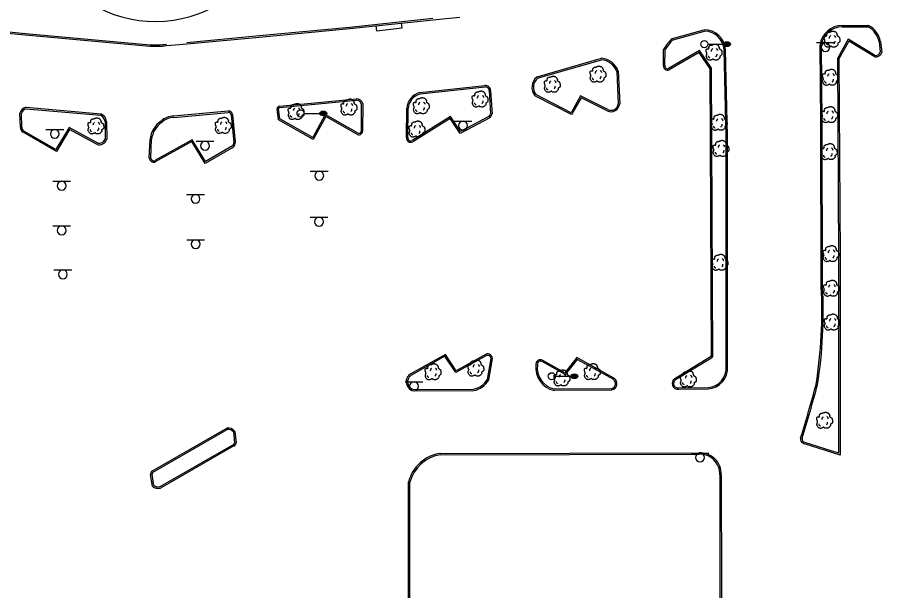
# Model space of a CAD drawing. Extents: x 2145380 to 2156929, y 139568 to 149130.
# Drawn here: x 2152222.6 to 2152585.8, y 143241.1 to 143482 of the extents above; entities that cross this region are included whole.
import ezdxf

# ---------------------------------------------------------------- set-up
doc = ezdxf.new("R2010")
doc.units = 0
for name, color, linetype in [('TOPO_Asphalt', 7, 'Continuous'), ('TOPO_Building', 7, 'Continuous'), ('TOPO_Curb Back', 7, 'Continuous'), ('TOPO_DRAIN_Inlet Grate', 7, 'Continuous'), ('TOPO_Light Pole', 7, 'Continuous'), ('TOPO_Sign', 7, 'Continuous'), ('TOPO_Tree', 7, 'Continuous')]:
    doc.layers.add(name, color=color, linetype=linetype)

# ---------------------------------------------------------------- blocks, each defined once
blk = doc.blocks.new('LP')
at = {"layer": 'TOPO_Light Pole'}
blk.add_line((3.81, 0), (20.32, 0), dxfattribs=at)
for points in [[(20.32, 0), (27.94, 0)], [(20.32, 0), (23.5, 0)], [(20.83, 1.27), (27.43, 1.27)], [(20.83, 1.27), (23.5, 1.27)], [(23.71, 1.27), (27.43, 1.27)], [(23.71, 0), (27.94, 0)], [(20.83, -1.27), (27.43, -1.27)], [(20.83, -1.27), (23.5, -1.27)], [(23.71, -1.27), (27.43, -1.27)]]:
    blk.add_lwpolyline(points, dxfattribs=at)
blk.add_circle((0, 0), 3.81, dxfattribs=at)
blk.add_ellipse((24.13, 0), major_axis=(3.81, 0), ratio=0.666667, dxfattribs=at)
blk = doc.blocks.new('TREE')
at = {"layer": 'TOPO_Tree'}
for points in [[(-14.1, -0.4), (-14.2, 0.5), (-14.4, 1.4), (-14.6, 2.3), (-14.8, 3.2), (-15.5, 4), (-15.7, 4.9), (-15.8, 5.6), (-15.7, 6.3), (-15.7, 7), (-15.6, 7.9), (-15.7, 8.8), (-15.1, 9.7), (-14.6, 10.4), (-13.8, 10.5), (-13, 10.7), (-12.2, 11), (-11.1, 10), (-10.4, 10.7), (-9.4, 11.7), (-10.3, 13.3), (-9.8, 14.4), (-9.6, 15.1), (-9.3, 15.9), (-8.8, 16.5), (-8.2, 17.3), (-7.5, 17.7), (-6.7, 18.1), (-6.1, 18.4), (-5.6, 18.6), (-5.1, 18.7), (-4.5, 18.7), (-4, 18.5), (-3.5, 18.1)], [(-3.5, 17.6), (-3.1, 18.3), (-2.6, 18.8), (-1.9, 19.2), (-1, 19.7), (-0.2, 20), (0.7, 20.2), (1.6, 20.5), (2.5, 20.8), (3.4, 20.8), (4.1, 20.7), (4.8, 20.5), (5.5, 20.2), (6.4, 19.9), (7.3, 19.7), (8.2, 19.2), (9.4, 18.4), (10, 17.2), (10.8, 16), (11.2, 15.3), (11.6, 14.6), (11.9, 13.9), (12.2, 13.1), (11.4, 12), (11.9, 11.2), (12, 11), (12.2, 10.9), (12.4, 10.7), (12.9, 10.4), (13.5, 10), (14, 9.7), (14.7, 9.2), (15.4, 8.7), (16.1, 8.1), (16.7, 7.5), (16.9, 6.7), (17.1, 6), (17.6, 4.4), (17.7, 2.8), (17.7, 1.2), (17.7, -0.2), (17.8, -2.2), (16.6, -3), (15.5, -3.8), (14.3, -4.6), (13.2, -5.3)], [(13.2, -5.3), (13.3, -5.8), (13.4, -6.3), (13.4, -6.7), (13.8, -8.5), (12.2, -10), (10.8, -11.5), (10, -12.3), (9.1, -12.8), (8.2, -13.1), (6, -13.8), (3.3, -13.6), (1.3, -13.1), (0.5, -12.9), (-0.1, -11.4), (-0.8, -11.5), (-2, -11.6), (-3.3, -12.8), (-4.5, -13.1), (-6.1, -13.5), (-7.8, -14), (-9.3, -13.6), (-11.4, -13.1), (-12.8, -11.4), (-14.1, -9.4), (-15.3, -7.3), (-15.6, -5.1), (-15.1, -3), (-14.9, -1.9), (-13.9, -0.8), (-13.5, 0.1)], [(-4.2, 5.1), (-4.5, 6.1), (-4.3, 7.2), (-3.8, 8.2), (-3.3, 9.3), (-2.7, 10.3), (-1.6, 11)], [(5.9, 11.2), (6.5, 10.7), (7, 10.2), (7.4, 9.5), (7.9, 8.6), (8.3, 7.6), (8.5, 6.6)], [(-11.4, -4.5), (-11.5, -5.4), (-11, -6.3), (-10.1, -7.2), (-9.3, -8), (-8.5, -8.3), (-7.7, -8.1)], [(4.8, -6.3), (5.7, -5.7), (6.3, -4.9), (6.8, -3.9), (7.4, -2.8), (7.6, -1.7), (7.5, -0.6)]]:
    blk.add_open_spline(points, degree=3, dxfattribs=at)

msp = doc.modelspace()

# ---------------------------------------------------------------- linework, layer by layer
at = {"layer": 'TOPO_Asphalt'}
for points in [[(2152397.3, 143481.01), (2152402.77, 143481.45), (2152408.53, 143482.02)], [(2152285.33, 143470.1), (2152290.7, 143470.54), (2152293.84, 143470.86)]]:
    msp.add_lwpolyline(points, dxfattribs=at)
at = {"layer": 'TOPO_Building'}
msp.add_arc((2152280.59, 143532.41), 52.17, 207.2069, 333.4633, dxfattribs=at)
at = {"layer": 'TOPO_Curb Back'}
for p, q in [((2152569.24, 143478.6), (2152580.32, 143478.63)), ((2152569.24, 143478), (2152580.17, 143478.03)), ((2152571.78, 143472.79), (2152567.21, 143464.69)), ((2152572, 143471.96), (2152567.81, 143464.54)), ((2152582.87, 143466.11), (2152571.78, 143472.79)), ((2152582.61, 143465.56), (2152572, 143471.96)), ((2152584.74, 143471.79), (2152585.24, 143467.44)), ((2152585.33, 143471.88), (2152585.84, 143467.42)), ((2152560.25, 143437.65), (2152559.94, 143470.37)), ((2152560.85, 143437.65), (2152560.54, 143470.34)), ((2152567.21, 143464.69), (2152567.72, 143381.63)), ((2152567.81, 143464.54), (2152568.32, 143381.63)), ((2152223.96, 143435.91), (2152223.71, 143441.76)), ((2152224.56, 143435.88), (2152224.31, 143441.69)), ((2152226.29, 143444.21), (2152257.66, 143441.46)), ((2152226.33, 143443.6), (2152257.52, 143440.87)), ((2152288.29, 143440.56), (2152311.26, 143442.68)), ((2152288.33, 143439.96), (2152311.26, 143442.08)), ((2152259.54, 143438.26), (2152259.56, 143430.75)), ((2152260.14, 143438.3), (2152260.16, 143430.64)), ((2152312.5, 143441.04), (2152313.59, 143429.45)), ((2152313.09, 143441.15), (2152314.19, 143429.5)), ((2152238.8, 143426.45), (2152225.31, 143434.24)), ((2152244.34, 143435.66), (2152238.8, 143426.45)), ((2152244.55, 143434.86), (2152239.01, 143425.64)), ((2152256.37, 143429.11), (2152244.34, 143435.66)), ((2152256.15, 143428.55), (2152244.55, 143434.86)), ((2152560.4, 143368.87), (2152560.25, 143437.65)), ((2152561, 143368.89), (2152560.85, 143437.65)), ((2152239.01, 143425.64), (2152225.01, 143433.73)), ((2152278.04, 143423.01), (2152278.38, 143430.73)), ((2152278.64, 143423.02), (2152278.97, 143430.68)), ((2152296.14, 143430.57), (2152280.34, 143421.79)), ((2152301.71, 143421.45), (2152296.14, 143430.57)), ((2152295.93, 143429.77), (2152280.57, 143421.23)), ((2152301.5, 143420.63), (2152295.93, 143429.77)), ((2152313.4, 143427.52), (2152301.5, 143420.63)), ((2152313.04, 143428), (2152301.71, 143421.45)), ((2152567.72, 143381.63), (2152567.73, 143298.89)), ((2152568.32, 143381.63), (2152568.33, 143298.07)), ((2152567.73, 143298.89), (2152553.52, 143303.44)), ((2152568.33, 143298.07), (2152553.38, 143302.86)), ((2152400.41, 143298.81), (2152509.03, 143299.08)), ((2152400.46, 143298.21), (2152509.04, 143298.48)), ((2152517.81, 143289.83), (2152517.88, 143241.88)), ((2152517.81, 143289.83), (2152517.81, 143289.83)), ((2152518.41, 143289.83), (2152518.48, 143241.88)), ((2152518.41, 143289.82), (2152518.41, 143289.83)), ((2152387.04, 143196.3), (2152386.98, 143286.83)), ((2152387.64, 143196.31), (2152387.58, 143286.75)), ((2152517.88, 143241.88), (2152518.04, 143216.79)), ((2152518.48, 143241.88), (2152518.64, 143216.81))]:
    msp.add_line(p, q, dxfattribs=at)
for points in [[(2152293.78, 143471.46), (2152322.83, 143474.16), (2152362.27, 143477.86), (2152397.23, 143481.61)], [(2152195.28, 143478.25), (2152226.01, 143475.23), (2152278.38, 143470.49)], [(2152293.84, 143470.86), (2152322.89, 143473.57), (2152362.33, 143477.26), (2152397.3, 143481.01)], [(2152195.22, 143477.65), (2152225.96, 143474.64), (2152278.33, 143469.9)], [(2152497.86, 143473.15), (2152511.16, 143476.79)], [(2152498.16, 143472.61), (2152511.32, 143476.21)], [(2152494.16, 143461.8), (2152494.21, 143468.52)], [(2152494.76, 143461.75), (2152494.81, 143468.36)], [(2152514.85, 143339.36), (2152514.31, 143460.6), (2152509.27, 143468.08), (2152496.25, 143460.44)], [(2152514.25, 143339.36), (2152513.71, 143460.41), (2152509.09, 143467.28), (2152496.5, 143459.9)], [(2152520.47, 143335.25), (2152520.43, 143431.99), (2152519.65, 143468.38)], [(2152521.07, 143335.27), (2152521.03, 143432), (2152520.25, 143468.41)], [(2152441.02, 143456.96), (2152468.08, 143464.8)], [(2152441.19, 143456.39), (2152468.14, 143464.19)], [(2152474.5, 143459.23), (2152475.14, 143445.63)], [(2152475.1, 143459.35), (2152475.74, 143445.61)], [(2152391.82, 143450.38), (2152419.07, 143453.33)], [(2152391.92, 143449.79), (2152419.16, 143452.74)], [(2152420.88, 143451.21), (2152421.51, 143441.5)], [(2152421.48, 143451.21), (2152422.12, 143441.4)], [(2152470.5, 143442.75), (2152459.57, 143448.21), (2152455.51, 143441.14), (2152440.1, 143449.07)], [(2152470.77, 143443.28), (2152459.33, 143449), (2152455.28, 143441.94), (2152440.49, 143449.54)], [(2152332.85, 143444.71), (2152365.06, 143447.79)], [(2152332.91, 143444.11), (2152365.1, 143447.19)], [(2152367.16, 143445.69), (2152367.11, 143434.15)], [(2152367.76, 143445.76), (2152367.71, 143434.12)], [(2152348.13, 143432.94), (2152346.99, 143430.71), (2152332.35, 143438.96), (2152331.78, 143443.5)], [(2152347.6, 143433.22), (2152346.74, 143431.54), (2152332.91, 143439.34), (2152332.38, 143443.54)], [(2152386.12, 143431.57), (2152386.25, 143443.66)], [(2152386.72, 143431.57), (2152386.85, 143443.64)], [(2152365.53, 143433.47), (2152351.99, 143441.19), (2152346.6, 143431.27)], [(2152365.21, 143432.96), (2152352.22, 143440.36), (2152347.13, 143430.98)], [(2152420.77, 143440.27), (2152408.87, 143434.01), (2152404.68, 143440.38), (2152388.46, 143430.22)], [(2152421.14, 143439.79), (2152408.67, 143433.23), (2152404.5, 143439.56), (2152388.75, 143429.7)], [(2152419.57, 143340.44), (2152407.07, 143333.55), (2152402.48, 143340.37), (2152387.64, 143332.04)], [(2152419.83, 143339.9), (2152406.88, 143332.76), (2152402.29, 143339.58), (2152387.96, 143331.54)], [(2152420.14, 143329.86), (2152421.66, 143338.65)], [(2152420.71, 143329.65), (2152422.26, 143338.6)], [(2152473.23, 143329.79), (2152457.82, 143338.27), (2152452.81, 143331.88), (2152443.12, 143337.35)], [(2152473.57, 143330.29), (2152457.66, 143339.04), (2152452.66, 143332.66), (2152443.44, 143337.86)], [(2152514.38, 143339.61), (2152498.85, 143330.16)], [(2152514.69, 143339.09), (2152499.17, 143329.65)], [(2152389.3, 143325.64), (2152414.36, 143325.78)], [(2152389.31, 143325.04), (2152414.41, 143325.18)], [(2152448.22, 143325.3), (2152472.49, 143325.45)], [(2152448.27, 143325.9), (2152472.4, 143326.05)], [(2152500.46, 143326.33), (2152512.87, 143326.46)], [(2152500.5, 143325.73), (2152512.9, 143325.86)], [(2152279.13, 143291.35), (2152310.59, 143309.4)], [(2152279.43, 143290.83), (2152310.8, 143308.83)], [(2152313.46, 143307.83), (2152313.91, 143303.26)], [(2152314.04, 143308.06), (2152314.51, 143303.25)], [(2152313.34, 143302.43), (2152282.5, 143284.78)], [(2152313.65, 143301.91), (2152282.73, 143284.22)], [(2152279.35, 143285.05), (2152278.62, 143289.83)], [(2152279.91, 143285.36), (2152279.21, 143289.89)]]:
    msp.add_lwpolyline(points, dxfattribs=at)
for centre, radius, start, end in [((2152569.24, 143469.22), 9.38, 90.0367, 172.9654), ((2152569.24, 143469.22), 8.78, 90.0332, 172.71), ((2152575.75, 143469.99), 9.16, 11.314, 61.2264), ((2152575.75, 143469.99), 9.76, 11.1637, 62.1488), ((2152511.21, 143467.73), 9.07, 4.2767, 89.8043), ((2152511.21, 143467.73), 8.47, 4.3835, 89.8042), ((2152280.66, 143509.6), 39.18, 266.6629, 276.7418), ((2152510.76, 143459.24), 18.97, 132.8434, 150.7174), ((2152510.75, 143459.24), 18.37, 133.2984, 150.2408), ((2152280.66, 143509.61), 39.78, 266.65, 276.7415), ((2152583.46, 143467.83), 2.42, 249.4893, 350.189), ((2152583.46, 143467.83), 1.82, 251.1138, 347.6713), ((2152467.37, 143456.64), 8.19, 19.3488, 84.9842), ((2152467.37, 143456.64), 7.6, 20.0002, 84.1525), ((2152495.9, 143461.55), 1.76, 171.7802, 289.9271), ((2152495.9, 143461.55), 1.16, 169.962, 287.4801), ((2152444.46, 143452.58), 5.6, 129.3054, 218.8035), ((2152444.46, 143452.58), 5, 129.3059, 217.3818), ((2152419.43, 143451.31), 2.05, 357.2466, 100.0596), ((2152419.43, 143451.31), 1.45, 356.0306, 100.784), ((2152393.55, 143443.28), 7.31, 103.7548, 176.9702), ((2152393.55, 143443.28), 6.71, 104.0871, 176.8631), ((2152365.18, 143445.14), 2.65, 13.5018, 92.4838), ((2152365.18, 143445.14), 2.05, 15.3949, 92.068), ((2152472.13, 143445.99), 3.63, 243.3309, 354.0175), ((2152472.13, 143445.99), 3.03, 243.3221, 353.1967), ((2152226.94, 143440.95), 3.32, 101.2351, 165.9173), ((2152226.94, 143440.95), 2.72, 102.9478, 164.1742), ((2152256.25, 143437.8), 3.92, 7.2209, 68.8861), ((2152311.05, 143440.58), 2.12, 15.7528, 84.3135), ((2152311.05, 143440.58), 1.52, 17.6385, 82.3163), ((2152332.97, 143443.52), 1.19, 95.7804, 180.9408), ((2152332.97, 143443.52), 0.593, 95.9208, 178.3431), ((2152417.38, 143443.15), 4.45, 319.5716, 338.1881), ((2152417.38, 143443.15), 5.05, 318.2217, 339.7677), ((2152256.25, 143437.8), 3.32, 7.8377, 67.481), ((2152289.28, 143429.4), 10.98, 124.6618, 173.0627), ((2152289.28, 143429.4), 10.38, 124.4623, 172.9362), ((2152288.64, 143432.1), 8.46, 92.3605, 131.5249), ((2152288.64, 143432.1), 7.86, 92.2507, 131.7859), ((2152226.13, 143435.61), 2.19, 171.9891, 239.3293), ((2152226.13, 143435.61), 1.59, 170.1639, 239.2143), ((2152366.12, 143434.28), 1.6, 235.5474, 354.3456), ((2152366.12, 143434.28), 0.998, 234.2781, 352.9144), ((2152256.98, 143431.84), 3.39, 255.8413, 339.2216), ((2152256.98, 143431.84), 2.79, 257.3199, 337.0601), ((2152387.91, 143431.31), 1.81, 170.1257, 297.4656), ((2152387.91, 143431.31), 1.21, 170.1292, 296.4464), ((2152311.77, 143429.31), 1.82, 314.0972, 4.3289), ((2152311.77, 143429.31), 2.42, 312.2288, 4.4686), ((2152280.02, 143423.12), 1.98, 183.283, 286.2422), ((2152280.02, 143423.12), 1.38, 184.429, 283.6853), ((2152365.15, 143358.37), 195.54, 351.0078, 3.0797), ((2152365.14, 143358.37), 196.15, 350.9992, 3.075), ((2152420.3, 143338.63), 1.96, 359.1917, 111.9018), ((2152420.3, 143338.63), 1.36, 1.0096, 110.5013), ((2152442.41, 143336.27), 1.89, 57.265, 191.2552), ((2152442.41, 143336.27), 1.29, 56.5691, 191.2545), ((2152450.08, 143334.73), 9.62, 172.4189, 258.7969), ((2152450.08, 143334.73), 9.02, 172.4174, 258.4175), ((2152512.21, 143334.71), 8.28, 274.5387, 3.7317), ((2152512.21, 143334.71), 8.88, 274.4028, 3.6041), ((2152389.85, 143328.87), 3.87, 124.8711, 261.1878), ((2152389.85, 143328.87), 3.27, 125.361, 261.1885), ((2152412.67, 143334.31), 8.7, 281.1815, 329.2256), ((2152412.67, 143334.31), 9.3, 280.8258, 329.9206), ((2152471.77, 143328.15), 2.2, 286.7933, 48.2871), ((2152471.77, 143328.15), 2.8, 284.912, 49.7586), ((2152500.22, 143328.15), 2.43, 124.3055, 276.6383), ((2152500.22, 143328.15), 1.83, 124.7612, 277.5602), ((2151993.29, 143478.8), 584.82, 342.74283, 345.03717), ((2151993.36, 143478.78), 585.35, 342.74486, 345.04031), ((2152311.26, 143306.02), 3.45, 36.3757, 101.3273), ((2152311.26, 143306.02), 2.85, 39.5522, 99.4499), ((2152553.75, 143304.85), 2.02, 166.7562, 259.504), ((2152553.75, 143304.85), 1.42, 167.5295, 260.9087), ((2152312.73, 143303.45), 1.2, 300.9688, 350.7156), ((2152312.73, 143303.45), 1.8, 300.7513, 353.4537), ((2152402.73, 143282.69), 16.29, 98.1928, 165.2533), ((2152402.73, 143282.69), 15.69, 98.3459, 164.9711), ((2152509.43, 143290.1), 8.98, 358.2258, 92.5525), ((2152509.43, 143290.1), 8.38, 358.1611, 92.6363), ((2152280.81, 143289.96), 2.2, 143.5772, 183.5695), ((2152280.81, 143289.96), 1.6, 143.5782, 182.6731), ((2152281.81, 143287.75), 3.05, 231.496, 283.1573), ((2152281.81, 143287.75), 3.65, 227.6688, 284.5916)]:
    msp.add_arc(centre, radius, start, end, dxfattribs=at)
at = {"layer": 'TOPO_DRAIN_Inlet Grate'}
msp.add_lwpolyline([(2152373.24, 143478.43), (2152373.5, 143476.38), (2152384.33, 143477.64), (2152383.99, 143479.58)], dxfattribs=at)
at = {"layer": 'TOPO_Sign'}
for points in [[(2152558.48, 143471.36), (2152565.97, 143471.37)], [(2152562.23, 143471.36), (2152562.23, 143471.36)], [(2152560.36, 143469.49), (2152560.36, 143469.49)], [(2152562.23, 143467.63), (2152562.23, 143467.63)], [(2152564.09, 143469.49), (2152564.09, 143469.49)], [(2152406.16, 143438.4), (2152413.66, 143438.41)], [(2152409.91, 143438.4), (2152409.91, 143438.4)], [(2152234.6, 143434.92), (2152242.09, 143434.93)], [(2152238.35, 143434.92), (2152238.35, 143434.92)], [(2152408.04, 143436.53), (2152408.04, 143436.53)], [(2152409.91, 143434.66), (2152409.91, 143434.66)], [(2152411.78, 143436.53), (2152411.78, 143436.53)], [(2152236.48, 143433.06), (2152236.48, 143433.06)], [(2152238.35, 143431.19), (2152238.35, 143431.19)], [(2152240.21, 143433.06), (2152240.21, 143433.06)], [(2152297.76, 143429.91), (2152305.25, 143429.92)], [(2152299.64, 143428.05), (2152299.64, 143428.05)], [(2152301.51, 143429.91), (2152301.51, 143429.91)], [(2152303.38, 143428.05), (2152303.38, 143428.05)], [(2152301.51, 143426.18), (2152301.51, 143426.18)], [(2152345.72, 143417.33), (2152353.22, 143417.34)], [(2152349.47, 143417.33), (2152349.47, 143417.33)], [(2152237.51, 143413.1), (2152245.01, 143413.1)], [(2152241.26, 143413.1), (2152241.26, 143413.1)], [(2152347.6, 143415.46), (2152347.6, 143415.46)], [(2152349.47, 143413.59), (2152349.47, 143413.59)], [(2152351.34, 143415.46), (2152351.34, 143415.46)], [(2152239.4, 143411.23), (2152239.4, 143411.23)], [(2152241.26, 143409.36), (2152241.26, 143409.36)], [(2152243.13, 143411.23), (2152243.13, 143411.23)], [(2152293.74, 143407.61), (2152301.24, 143407.61)], [(2152295.63, 143405.74), (2152295.63, 143405.74)], [(2152297.49, 143407.61), (2152297.49, 143407.61)], [(2152299.36, 143405.74), (2152299.36, 143405.74)], [(2152297.49, 143403.87), (2152297.49, 143403.87)], [(2152345.62, 143398.01), (2152353.11, 143398.02)], [(2152349.37, 143398.01), (2152349.37, 143398.01)], [(2152237.53, 143394.38), (2152245.02, 143394.39)], [(2152241.28, 143394.38), (2152241.28, 143394.38)], [(2152347.5, 143396.14), (2152347.5, 143396.14)], [(2152349.37, 143394.27), (2152349.37, 143394.27)], [(2152351.24, 143396.14), (2152351.24, 143396.14)], [(2152239.41, 143392.51), (2152239.41, 143392.51)], [(2152241.28, 143390.64), (2152241.28, 143390.64)], [(2152243.14, 143392.51), (2152243.14, 143392.51)], [(2152293.78, 143388.58), (2152301.27, 143388.59)], [(2152297.53, 143388.58), (2152297.53, 143388.58)], [(2152295.66, 143386.72), (2152295.66, 143386.72)], [(2152297.53, 143384.85), (2152297.53, 143384.85)], [(2152299.4, 143386.72), (2152299.4, 143386.72)], [(2152237.99, 143375.87), (2152245.48, 143375.88)], [(2152239.87, 143374.01), (2152239.87, 143374.01)], [(2152241.74, 143375.87), (2152241.74, 143375.87)], [(2152243.61, 143374.01), (2152243.61, 143374.01)], [(2152241.74, 143372.14), (2152241.74, 143372.14)], [(2152385.56, 143328.83), (2152393.06, 143328.84)], [(2152389.31, 143328.83), (2152389.31, 143328.83)], [(2152387.45, 143326.96), (2152387.45, 143326.96)], [(2152391.18, 143326.96), (2152391.18, 143326.96)], [(2152389.31, 143325.1), (2152389.31, 143325.1)], [(2152505.72, 143298.95), (2152513.21, 143298.96)], [(2152507.6, 143297.09), (2152507.6, 143297.09)], [(2152509.47, 143298.95), (2152509.47, 143298.95)], [(2152511.33, 143297.09), (2152511.33, 143297.09)], [(2152509.47, 143295.22), (2152509.47, 143295.22)]]:
    msp.add_lwpolyline(points, dxfattribs=at)
for centre, start, end in [((2152562.23, 143469.49), 90, 180), ((2152562.23, 143469.49), 360, 90), ((2152562.23, 143469.49), 180, 270), ((2152562.23, 143469.49), 270, 0), ((2152409.91, 143436.53), 90, 180), ((2152409.91, 143436.53), 360, 90), ((2152238.35, 143433.06), 90, 180), ((2152238.35, 143433.06), 360, 90), ((2152409.91, 143436.53), 180, 270), ((2152409.91, 143436.53), 270, 0), ((2152238.35, 143433.06), 180, 270), ((2152238.35, 143433.06), 270, 0), ((2152301.51, 143428.05), 90, 180), ((2152301.51, 143428.05), 180, 270), ((2152301.51, 143428.05), 360, 90), ((2152301.51, 143428.05), 270, 0), ((2152349.47, 143415.46), 90, 180), ((2152349.47, 143415.46), 360, 90), ((2152241.26, 143411.23), 90, 180), ((2152241.26, 143411.23), 360, 90), ((2152349.47, 143415.46), 180, 270), ((2152349.47, 143415.46), 270, 0), ((2152241.26, 143411.23), 180, 270), ((2152241.26, 143411.23), 270, 0), ((2152297.49, 143405.74), 90, 180), ((2152297.49, 143405.74), 180, 270), ((2152297.49, 143405.74), 360, 90), ((2152297.49, 143405.74), 270, 0), ((2152349.37, 143396.14), 90, 180), ((2152349.37, 143396.14), 360, 90), ((2152241.28, 143392.51), 90, 180), ((2152241.28, 143392.51), 360, 90), ((2152349.37, 143396.14), 180, 270), ((2152349.37, 143396.14), 270, 0), ((2152241.28, 143392.51), 180, 270), ((2152241.28, 143392.51), 270, 0), ((2152297.53, 143386.72), 90, 180), ((2152297.53, 143386.72), 360, 90), ((2152297.53, 143386.72), 180, 270), ((2152297.53, 143386.72), 270, 0), ((2152241.74, 143374.01), 90, 180), ((2152241.74, 143374.01), 180, 270), ((2152241.74, 143374.01), 360, 90), ((2152241.74, 143374.01), 270, 0), ((2152389.31, 143326.96), 90, 180), ((2152389.31, 143326.96), 360, 90), ((2152389.31, 143326.96), 180, 270), ((2152389.31, 143326.96), 270, 0), ((2152509.47, 143297.09), 90, 180), ((2152509.47, 143297.09), 180, 270), ((2152509.47, 143297.09), 360, 90), ((2152509.47, 143297.09), 270, 0)]:
    msp.add_arc(centre, 1.87, start, end, dxfattribs=at)

# ---------------------------------------------------------------- block references
at = {"layer": 'TOPO_Light Pole', "xscale": 0.39370000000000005, "yscale": 0.3937000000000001}
for p in [(2152511.29, 143470.73), (2152341.64, 143441.62), (2152447.18, 143331.21)]:
    msp.add_blockref('LP', p, dxfattribs=at)
at = {"layer": 'TOPO_Tree', "xscale": 0.19685000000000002, "yscale": 0.19685000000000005}
for p in [(2152564.75, 143472.16), (2152515.18, 143466.71), (2152466.42, 143457.46), (2152564.1, 143456.14), (2152447.2, 143453.21), (2152416.87, 143447.01), (2152339.56, 143441.77), (2152361.76, 143443.64), (2152392.18, 143444.19), (2152563.78, 143440.46), (2152255.41, 143435.71), (2152308.95, 143435.93), (2152390.34, 143434.39), (2152517.35, 143437.23), (2152518.11, 143426.25), (2152563.58, 143424.91), (2152564.33, 143382.06), (2152517.66, 143378.41), (2152564.53, 143367.51), (2152564.83, 143353.3), (2152397.11, 143332.43), (2152415.1, 143333.96), (2152464.02, 143332.49), (2152451.28, 143329.83), (2152504.36, 143329.41), (2152561.65, 143312.04)]:
    msp.add_blockref('TREE', p, dxfattribs=at)

doc.saveas('drawing.dxf')
